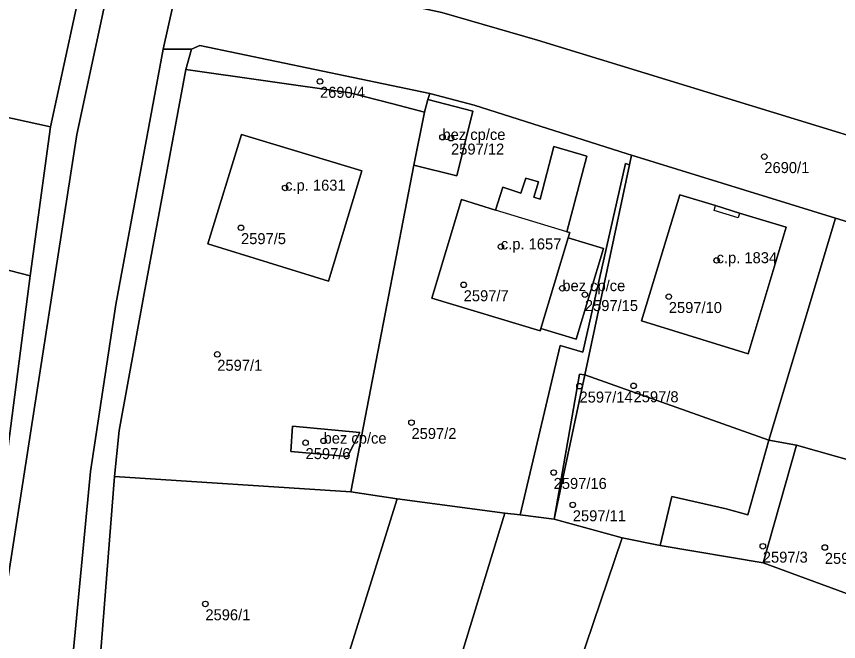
# Model space of a CAD drawing. Extents: x -878211 to -870363, y -1058464 to -1052522.
# Drawn here: x -874293.7 to -874218.9, y -1055204.4 to -1055147.6 of the extents above; entities that cross this region are included whole.
import ezdxf

# ---------------------------------------------------------------- set-up
doc = ezdxf.new("R2010")
doc.units = 0
for name, color, linetype in [('Definiční body', 7, 'Continuous'), ('Polygon budovy', 7, 'Continuous'), ('Polygon parcely', 7, 'Continuous')]:
    doc.layers.add(name, color=color, linetype=linetype)

msp = doc.modelspace()

# ---------------------------------------------------------------- linework, layer by layer
at = {"layer": 'Definiční body'}
for centre in [(-874266.09, -1055153.50994), (-874254.95, -1055158.57994), (-874254.17, -1055158.66994), (-874225.68, -1055160.34994), (-874269.26, -1055163.18994), (-874273.27, -1055166.80994), (-874249.64, -1055168.52994), (-874230.02, -1055169.77994), (-874253.02, -1055171.99994), (-874244.05, -1055172.31994), (-874242, -1055172.88994), (-874234.37, -1055173.06994), (-874275.43, -1055178.31994), (-874242.49, -1055181.20994), (-874237.57, -1055181.17994), (-874257.77, -1055184.51994), (-874267.4, -1055186.34994), (-874265.76, -1055186.17994), (-874244.84, -1055189.05994), (-874243.1, -1055191.99994), (-874225.82, -1055195.75994), (-874220.18, -1055195.86994), (-874276.51, -1055200.99994)]:
    msp.add_circle(centre, 0.25, dxfattribs=at)
at = {"layer": 'Polygon budovy'}
for points in [[(-874256.59, -1055156.29), (-874257.55, -1055161.12), (-874253.64, -1055162.08), (-874252.2, -1055156.22), (-874256.27, -1055155.16)], [(-874273.24, -1055158.33), (-874276.29, -1055168.28), (-874265.33, -1055171.65), (-874262.28, -1055161.63)], [(-874233.35, -1055163.82), (-874236.85, -1055175.27), (-874227.16, -1055178.26), (-874223.71, -1055166.76), (-874227.93, -1055165.47), (-874228.06, -1055165.91), (-874230.24, -1055165.25), (-874230.12, -1055164.8)], [(-874246.72, -1055166.23), (-874250.12, -1055165.21), (-874253.22, -1055164.24), (-874255.93, -1055173.2), (-874246.07, -1055176.19), (-874246, -1055175.97), (-874243.51, -1055167.72), (-874243.37, -1055167.25), (-874243.64, -1055167.17)], [(-874246, -1055175.97), (-874242.78, -1055176.94), (-874240.31, -1055168.69), (-874243.51, -1055167.72)], [(-874268.6, -1055184.85), (-874268.74, -1055187.14), (-874263.59, -1055187.6), (-874262.47, -1055185.42)]]:
    msp.add_lwpolyline(points, close=True, dxfattribs=at)
at = {"layer": 'Polygon parcely'}
for points in [[(-874252.84, -1055435.94), (-874269.27, -1055368.7), (-874271.73, -1055360.17), (-874282.86, -1055328.07), (-874288.46, -1055310.42), (-874290.59, -1055302.08), (-874291.7, -1055296.5), (-874292.47, -1055289.23), (-874292.34, -1055275.58), (-874290.32, -1055241.19), (-874289.96, -1055229.01), (-874288.7, -1055207.04), (-874286.96, -1055188.95), (-874284.66, -1055173.78), (-874280.35, -1055150.59), (-874277.55, -1055138.09), (-874276.64, -1055134.12), (-874270.21, -1055106.4), (-874266.43, -1055088.38), (-874262.12, -1055067.71), (-874254.78, -1055024.39), (-874253.2, -1055012.81)], [(-874263.79, -1055016.81), (-874266.31, -1055034.06), (-874270.24, -1055064.27), (-874275.66, -1055087.03), (-874279.56, -1055105.36), (-874285.37, -1055132.62), (-874282.89, -1055133.24), (-874284.78, -1055142.37), (-874288.21, -1055158.34), (-874294.92, -1055201.7), (-874297.55, -1055225.12), (-874298.35, -1055235.62), (-874297.57, -1055235.61), (-874298.62, -1055254.24), (-874298.93, -1055255.74), (-874299.95, -1055256.81), (-874300.46, -1055266.25), (-874299.68, -1055298.66), (-874286.33, -1055344.71), (-874284.95, -1055348.14), (-874279.69, -1055359.44), (-874269.9, -1055393.17)], [(-874216.54, -1055158.89), (-874229.01, -1055155.05), (-874246.3, -1055149.75), (-874255.01, -1055147.23), (-874272.76, -1055143.41), (-874274.61, -1055142.6), (-874275.48, -1055141.94), (-874276.14, -1055141.33), (-874277.55, -1055138.09), (-874280.35, -1055150.59), (-874277.78, -1055150.57), (-874277.01, -1055150.24), (-874256.1, -1055154.61), (-874252.07, -1055155.66), (-874238.15, -1055160.1), (-874237.75, -1055160.2), (-874219.22, -1055165.94), (-874200.08, -1055171.79)]]:
    msp.add_lwpolyline(points, dxfattribs=at)
for points in [[(-874208.71, -1055134.41), (-874203.87, -1055120.72), (-874221.84, -1055113.2), (-874265.66, -1055094.86), (-874274.72, -1055134.16), (-874275.7, -1055138.84), (-874275.48, -1055141.94), (-874274.61, -1055142.6), (-874272.76, -1055143.41), (-874255.01, -1055147.23), (-874246.3, -1055149.75), (-874229.01, -1055155.05), (-874216.54, -1055158.89)], [(-874287.11, -1055141.55), (-874328.85, -1055132.79), (-874331.97, -1055148.42), (-874299.75, -1055155.63), (-874290.6, -1055157.63)], [(-874299.37, -1055235.64), (-874298.35, -1055235.62), (-874297.55, -1055225.12), (-874294.92, -1055201.7), (-874288.21, -1055158.34), (-874284.78, -1055142.37), (-874282.89, -1055133.24), (-874285.37, -1055132.62), (-874287.11, -1055141.55), (-874290.6, -1055157.63), (-874292.46, -1055171.17), (-874296.38, -1055201.51), (-874296.81, -1055204.84), (-874297.36, -1055210.54), (-874299.31, -1055224.48), (-874298.63, -1055224.98)], [(-874290.6, -1055157.63), (-874299.75, -1055155.63), (-874331.97, -1055148.42), (-874333.81, -1055157.17), (-874334.5, -1055160.32), (-874292.46, -1055171.17)], [(-874286.73, -1055220.18), (-874286.29, -1055208.72), (-874284.79, -1055189.41), (-874284.34, -1055185.23), (-874282.07, -1055172.79), (-874278.29, -1055152.42), (-874277.78, -1055150.57), (-874280.35, -1055150.59), (-874284.66, -1055173.78), (-874286.96, -1055188.95), (-874288.7, -1055207.04), (-874289.96, -1055229.01), (-874287.27, -1055229.96)], [(-874256.27, -1055155.16), (-874256.1, -1055154.61), (-874277.01, -1055150.24), (-874277.78, -1055150.57), (-874278.29, -1055152.42), (-874263.39, -1055154.55), (-874259.47, -1055155.56), (-874256.59, -1055156.29)], [(-874263.28, -1055190.8), (-874257.55, -1055161.12), (-874256.59, -1055156.29), (-874259.47, -1055155.56), (-874263.39, -1055154.55), (-874278.29, -1055152.42), (-874282.07, -1055172.79), (-874284.34, -1055185.23), (-874284.79, -1055189.41)], [(-874256.27, -1055155.16), (-874252.2, -1055156.22), (-874253.64, -1055162.08), (-874257.55, -1055161.12), (-874263.28, -1055190.8), (-874259.07, -1055191.46), (-874249.27, -1055192.74), (-874247.87, -1055192.9), (-874244.26, -1055177.5), (-874242.18, -1055178.12), (-874238.3, -1055160.97), (-874237.94, -1055161.08), (-874237.75, -1055160.2), (-874238.15, -1055160.1), (-874252.07, -1055155.66), (-874256.1, -1055154.61)], [(-874256.59, -1055156.29), (-874257.55, -1055161.12), (-874253.64, -1055162.08), (-874252.2, -1055156.22), (-874256.27, -1055155.16)], [(-874262.28, -1055161.63), (-874273.24, -1055158.33), (-874276.29, -1055168.28), (-874265.33, -1055171.65)], [(-874262.28, -1055161.63), (-874265.33, -1055171.65), (-874276.29, -1055168.28), (-874273.24, -1055158.33)], [(-874246, -1055175.97), (-874246.07, -1055176.19), (-874255.93, -1055173.2), (-874253.22, -1055164.24), (-874250.12, -1055165.21), (-874249.47, -1055163.13), (-874247.81, -1055163.67), (-874247.38, -1055162.31), (-874246.23, -1055162.65), (-874246.63, -1055164.04), (-874246.06, -1055164.21), (-874244.83, -1055159.43), (-874241.81, -1055160.29), (-874243.64, -1055167.17), (-874243.37, -1055167.25), (-874243.51, -1055167.72), (-874240.31, -1055168.69), (-874242.78, -1055176.94)], [(-874243.51, -1055167.72), (-874243.37, -1055167.25), (-874243.64, -1055167.17), (-874241.81, -1055160.29), (-874244.83, -1055159.43), (-874246.06, -1055164.21), (-874246.63, -1055164.04), (-874246.23, -1055162.65), (-874247.38, -1055162.31), (-874247.81, -1055163.67), (-874249.47, -1055163.13), (-874250.12, -1055165.21), (-874253.22, -1055164.24), (-874255.93, -1055173.2), (-874246.07, -1055176.19), (-874246, -1055175.97)], [(-874292.46, -1055171.17), (-874334.5, -1055160.32), (-874336.43, -1055171.72), (-874316.91, -1055174.25), (-874319.7, -1055192.38), (-874308.79, -1055193.94), (-874308.89, -1055198.59), (-874298.97, -1055201.31), (-874296.38, -1055201.51)], [(-874225.28, -1055186.11), (-874219.22, -1055165.94), (-874237.75, -1055160.2), (-874237.94, -1055161.08), (-874242.01, -1055180.18)], [(-874247.87, -1055192.9), (-874244.8, -1055193.29), (-874242.5, -1055180.11), (-874242.01, -1055180.18), (-874237.94, -1055161.08), (-874238.3, -1055160.97), (-874242.18, -1055178.12), (-874244.26, -1055177.5)], [(-874227.93, -1055165.47), (-874223.71, -1055166.76), (-874227.16, -1055178.26), (-874236.85, -1055175.27), (-874233.35, -1055163.82), (-874230.12, -1055164.8)], [(-874227.93, -1055165.47), (-874230.12, -1055164.8), (-874233.35, -1055163.82), (-874236.85, -1055175.27), (-874227.16, -1055178.26), (-874223.71, -1055166.76)], [(-874225.28, -1055186.11), (-874222.76, -1055186.56), (-874205.95, -1055191.32), (-874200.08, -1055171.79), (-874219.22, -1055165.94)], [(-874246, -1055175.97), (-874242.78, -1055176.94), (-874240.31, -1055168.69), (-874243.51, -1055167.72)], [(-874244.8, -1055193.29), (-874242.01, -1055180.18), (-874242.5, -1055180.11)], [(-874238.62, -1055194.98), (-874235.16, -1055195.7), (-874234.1, -1055191.24), (-874229.15, -1055192.35), (-874227.17, -1055192.9), (-874225.28, -1055186.11), (-874242.01, -1055180.18), (-874244.8, -1055193.29)], [(-874268.74, -1055187.14), (-874268.6, -1055184.85), (-874262.47, -1055185.42), (-874263.59, -1055187.6)], [(-874268.74, -1055187.14), (-874263.59, -1055187.6), (-874262.47, -1055185.42), (-874268.6, -1055184.85)], [(-874225.28, -1055186.11), (-874227.17, -1055192.9), (-874229.15, -1055192.35), (-874234.1, -1055191.24), (-874235.16, -1055195.7), (-874225.8, -1055197.27), (-874222.76, -1055186.56)], [(-874205.95, -1055191.32), (-874222.76, -1055186.56), (-874225.8, -1055197.27), (-874209.63, -1055203.21)], [(-874259.07, -1055191.46), (-874263.28, -1055190.8), (-874284.79, -1055189.41), (-874286.29, -1055208.72), (-874286.73, -1055220.18), (-874285.31, -1055220.29), (-874284.85, -1055214.18), (-874283.44, -1055214.23), (-874283.37, -1055213.16), (-874283.01, -1055208.24), (-874273.89, -1055208.95), (-874274.47, -1055216.16), (-874275.68, -1055216.04), (-874275.97, -1055220.82), (-874271.3, -1055221.22), (-874268.64, -1055222.06)], [(-874259.07, -1055191.46), (-874268.64, -1055222.06), (-874259.16, -1055225.05), (-874249.27, -1055192.74)], [(-874245.81, -1055216.66), (-874245.37, -1055215.46), (-874243.88, -1055210.57), (-874238.62, -1055194.98), (-874244.8, -1055193.29), (-874247.87, -1055192.9), (-874249.27, -1055192.74), (-874259.16, -1055225.05), (-874254.25, -1055226.67), (-874250.65, -1055215.2), (-874249.57, -1055215.36)], [(-874225.55, -1055216.69), (-874215.22, -1055220.24), (-874209.63, -1055203.21), (-874225.8, -1055197.27), (-874235.16, -1055195.7), (-874238.62, -1055194.98), (-874243.88, -1055210.57), (-874245.37, -1055215.46), (-874233.68, -1055218.21), (-874227.04, -1055220.45)]]:
    msp.add_lwpolyline(points, close=True, dxfattribs=at)

# ---------------------------------------------------------------- texts
at = {"layer": 'Definiční body'}
for s, p in [('2690/4', (-874266.09, -1055154.999)), ('bez cp/ce', (-874254.95, -1055158.83)), ('2597/12', (-874254.17, -1055160.159)), ('2690/1', (-874225.68, -1055161.839)), ('c.p. 1631', (-874269.26, -1055163.44)), ('2597/5', (-874273.27, -1055168.299)), ('c.p. 1657', (-874249.64, -1055168.78)), ('c.p. 1834', (-874230.02, -1055170.03)), ('bez cp/ce', (-874244.05, -1055172.57)), ('2597/7', (-874253.02, -1055173.489)), ('2597/15', (-874242, -1055174.379)), ('2597/10', (-874234.37, -1055174.559)), ('2597/1', (-874275.43, -1055179.809)), ('2597/14', (-874242.49, -1055182.699)), ('2597/8', (-874237.57, -1055182.669)), ('2597/2', (-874257.77, -1055186.009)), ('bez cp/ce', (-874265.76, -1055186.429)), ('2597/6', (-874267.4, -1055187.839)), ('2597/16', (-874244.84, -1055190.549)), ('2597/11', (-874243.1, -1055193.489)), ('2597/3', (-874225.82, -1055197.249)), ('2597/4', (-874220.18, -1055197.359)), ('2596/1', (-874276.51, -1055202.489))]:
    msp.add_text(s, height=0.999996, dxfattribs=at).set_placement(p)

doc.saveas('drawing.dxf')
